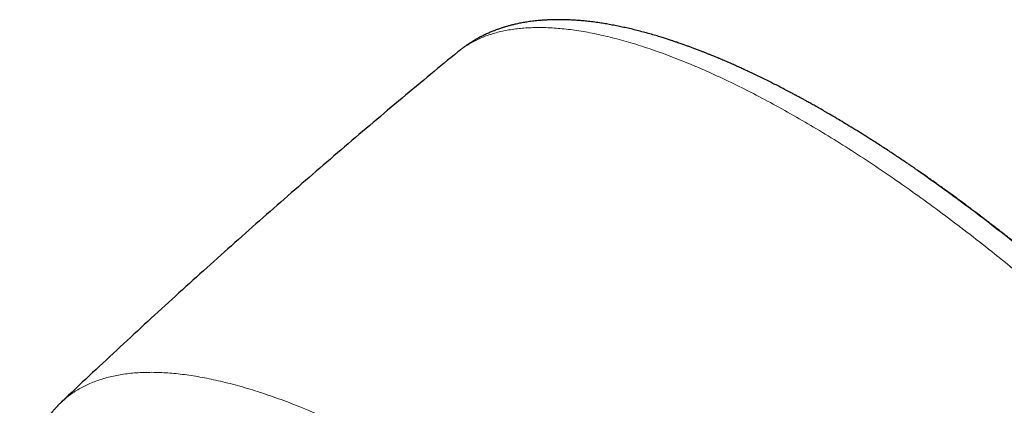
# Model space of a CAD drawing. Header units: millimetres. Extents: x 8 to 976, y 12 to 975.
# Tile 333 of 351: x 766 to 810, y 506 to 523. Entities that reach past the tile are written whole.
import ezdxf

# ---------------------------------------------------------------- set-up
doc = ezdxf.new("R2010")
doc.units = ezdxf.units.MM

msp = doc.modelspace()

# ---------------------------------------------------------------- linework, layer by layer
at = {"color": 7, "linetype": 'Continuous', "lineweight": 30}
for p, q in [((785.595, 521.288), (785.585, 521.279)), ((767.917, 505.651), (767.921, 505.654))]:
    msp.add_line(p, q, dxfattribs=at)
for points, knots in [([(806.106, 515.984), (806.064, 516.013), (805.97, 516.077), (805.818, 516.182), (805.639, 516.304), (805.433, 516.442), (805.221, 516.584), (805.006, 516.728), (804.792, 516.869), (804.569, 517.015), (804.342, 517.162), (803.969, 517.401), (803.452, 517.726), (802.797, 518.127), (802.294, 518.425), (801.939, 518.631), (801.726, 518.753), (801.521, 518.869), (801.329, 518.977), (801.161, 519.071), (801.017, 519.15), (800.896, 519.216), (800.799, 519.269), (800.729, 519.306), (800.683, 519.331), (800.649, 519.349), (800.61, 519.371), (800.555, 519.4), (800.48, 519.44), (800.344, 519.512), (800.145, 519.617), (799.902, 519.743), (799.658, 519.867), (799.417, 519.988), (799.17, 520.11), (798.922, 520.23), (798.694, 520.339), (798.485, 520.437), (798.295, 520.525), (798.106, 520.611), (797.921, 520.694), (797.749, 520.77), (797.597, 520.837), (797.469, 520.892), (797.367, 520.935), (797.288, 520.968), (797.219, 520.998), (797.143, 521.029), (797.052, 521.067), (796.944, 521.111), (796.822, 521.161), (796.691, 521.214), (796.56, 521.266), (796.419, 521.32), (796.272, 521.377), (796.117, 521.436), (795.967, 521.492), (795.822, 521.545), (795.683, 521.594), (795.558, 521.639), (795.448, 521.677), (795.355, 521.709), (795.275, 521.736), (795.208, 521.759), (795.148, 521.779), (795.087, 521.799), (795.016, 521.822), (794.934, 521.849), (794.844, 521.878), (794.75, 521.907), (794.604, 521.953), (794.404, 522.013), (794.139, 522.09), (793.862, 522.166), (793.581, 522.24), (793.311, 522.306), (793.05, 522.365), (792.793, 522.42), (792.579, 522.463), (792.407, 522.495), (792.278, 522.518), (792.153, 522.539), (792.027, 522.559), (791.896, 522.579), (791.758, 522.599), (791.617, 522.618), (791.477, 522.635), (791.345, 522.65), (791.222, 522.662), (791.106, 522.673), (790.997, 522.682), (790.89, 522.69), (790.778, 522.698), (790.657, 522.705), (790.529, 522.711), (790.395, 522.716), (790.263, 522.719), (790.133, 522.72), (790.007, 522.72), (789.885, 522.718), (789.773, 522.716), (789.673, 522.712), (789.581, 522.708), (789.494, 522.703), (789.4, 522.697), (789.293, 522.689), (789.172, 522.679), (789.043, 522.666), (788.913, 522.65), (788.787, 522.634), (788.668, 522.616), (788.556, 522.597), (788.449, 522.578), (788.345, 522.558), (788.242, 522.537), (788.149, 522.516), (788.065, 522.497), (787.991, 522.478), (787.916, 522.459), (787.845, 522.44), (787.782, 522.422), (787.725, 522.406), (787.671, 522.389), (787.615, 522.372), (787.551, 522.352), (787.481, 522.328), (787.406, 522.303), (787.334, 522.277), (787.267, 522.252), (787.206, 522.228), (787.141, 522.203), (787.07, 522.174), (786.99, 522.139), (786.905, 522.102), (786.819, 522.062), (786.74, 522.024), (786.674, 521.991), (786.617, 521.962), (786.56, 521.932), (786.498, 521.899), (786.438, 521.865), (786.383, 521.834), (786.335, 521.806), (786.287, 521.777), (786.235, 521.745), (786.176, 521.708), (786.116, 521.67), (786.058, 521.631), (786.005, 521.596), (785.955, 521.561), (785.903, 521.524), (785.848, 521.485), (785.791, 521.442), (785.734, 521.398), (785.667, 521.346), (785.616, 521.305), (785.589, 521.283)], [0, 0, 0, 0, 0.004713, 0.010488, 0.017328, 0.025237, 0.034217, 0.042025, 0.050494, 0.059455, 0.068421, 0.077359, 0.103804, 0.130014, 0.155989, 0.164665, 0.173314, 0.181915, 0.189842, 0.196799, 0.20269, 0.207647, 0.211668, 0.214755, 0.216294, 0.217426, 0.218899, 0.221189, 0.224295, 0.228158, 0.238123, 0.248926, 0.258466, 0.268576, 0.279047, 0.289491, 0.2999, 0.308053, 0.316184, 0.324293, 0.332379, 0.340212, 0.346659, 0.352228, 0.356918, 0.359987, 0.362647, 0.366057, 0.369964, 0.374685, 0.380219, 0.386197, 0.392064, 0.397814, 0.404965, 0.411926, 0.418699, 0.425282, 0.431671, 0.437551, 0.44246, 0.446754, 0.450432, 0.453494, 0.456075, 0.458717, 0.462005, 0.465924, 0.47015, 0.474558, 0.479148, 0.490685, 0.50273, 0.516938, 0.530489, 0.543596, 0.556409, 0.569092, 0.581933, 0.588688, 0.595244, 0.601598, 0.607902, 0.614678, 0.621836, 0.629472, 0.636927, 0.643887, 0.650465, 0.6566, 0.662382, 0.667966, 0.674055, 0.680613, 0.687699, 0.695074, 0.702702, 0.709729, 0.716959, 0.724017, 0.730433, 0.736206, 0.741335, 0.746242, 0.751308, 0.757753, 0.764909, 0.772787, 0.780674, 0.788227, 0.795473, 0.802142, 0.80867, 0.81506, 0.821314, 0.82786, 0.8323, 0.837008, 0.841908, 0.846441, 0.8505, 0.854082, 0.85725, 0.86092, 0.864904, 0.869541, 0.874643, 0.879416, 0.883768, 0.887729, 0.891468, 0.896671, 0.90184, 0.907527, 0.913668, 0.919187, 0.923754, 0.927045, 0.930933, 0.935414, 0.939785, 0.94356, 0.946739, 0.949837, 0.953528, 0.957814, 0.962387, 0.966523, 0.97019, 0.97351, 0.977007, 0.981121, 0.985331, 0.98957, 0.994352, 1, 1, 1, 1]), ([(785.584, 521.28), (785.185, 520.951), (784.355, 520.267), (783.1, 519.219), (781.819, 518.139), (780.542, 517.052), (779.271, 515.958), (778.006, 514.858), (776.746, 513.751), (775.492, 512.637), (774.243, 511.518), (773, 510.392), (771.763, 509.259), (770.532, 508.12), (769.306, 506.975), (768.433, 506.153), (767.971, 505.712), (767.912, 505.656)], [0, 0, 0, 0, 0.065795, 0.136865, 0.207938, 0.279012, 0.350088, 0.421164, 0.492242, 0.56332, 0.634398, 0.705476, 0.776553, 0.847629, 0.918705, 0.98978, 1, 1, 1, 1]), ([(806.1, 515.988), (806.113, 515.979), (806.475, 515.734), (807.189, 515.224), (808.238, 514.458), (809.285, 513.662), (810.333, 512.839), (811.387, 511.984), (812.444, 511.097), (813.503, 510.181), (814.555, 509.241), (815.598, 508.281), (816.624, 507.307), (817.631, 506.322), (818.618, 505.327), (819.588, 504.32), (820.547, 503.296), (821.49, 502.256), (822.417, 501.202), (823.32, 500.142), (824.198, 499.079), (825.042, 498.021), (825.853, 496.97), (826.628, 495.928), (827.21, 495.123), (827.523, 494.669), (827.599, 494.558)], [0, 0, 0, 0, 0.001622, 0.046755, 0.091081, 0.135408, 0.179735, 0.224061, 0.269194, 0.314326, 0.359459, 0.404591, 0.449724, 0.494051, 0.538378, 0.582704, 0.627031, 0.672163, 0.717296, 0.762428, 0.807561, 0.852694, 0.89702, 0.941347, 0.985674, 1, 1, 1, 1]), ([(817.769, 506.192), (817.633, 506.328), (817.442, 506.517), (817.158, 506.796), (816.916, 507.032), (816.626, 507.313), (816.319, 507.607), (815.997, 507.913), (815.662, 508.228), (815.317, 508.55), (814.964, 508.875), (814.604, 509.203), (814.238, 509.533), (813.867, 509.864), (813.492, 510.195), (813.113, 510.526), (812.731, 510.856), (812.346, 511.184), (811.958, 511.511), (811.567, 511.837), (811.175, 512.16), (810.781, 512.481), (810.385, 512.799), (809.987, 513.114), (809.588, 513.426), (809.189, 513.736), (808.788, 514.041), (808.386, 514.344), (807.984, 514.643), (807.582, 514.938), (807.179, 515.229), (806.777, 515.516), (806.42, 515.767), (806.198, 515.92), (806.111, 515.981)], [0, 0, 0, 0, 0.036798, 0.051581, 0.076146, 0.101651, 0.129017, 0.157589, 0.187106, 0.217358, 0.248195, 0.279505, 0.311204, 0.343228, 0.375525, 0.408053, 0.440781, 0.473681, 0.50673, 0.539908, 0.573199, 0.606591, 0.64007, 0.673625, 0.707248, 0.74093, 0.774663, 0.808442, 0.84226, 0.876111, 0.909991, 0.943894, 0.977818, 1, 1, 1, 1]), ([(767.917, 505.659), (767.896, 505.639), (767.859, 505.604), (767.811, 505.556), (767.774, 505.519), (767.748, 505.492), (767.728, 505.472), (767.706, 505.449), (767.677, 505.418), (767.641, 505.379), (767.603, 505.337), (767.567, 505.298), (767.537, 505.263), (767.51, 505.232), (767.485, 505.202), (767.437, 505.146), (767.37, 505.064), (767.287, 504.956), (767.215, 504.859), (767.154, 504.772), (767.1, 504.692), (767.044, 504.606), (766.985, 504.514), (766.927, 504.416), (766.871, 504.317), (766.814, 504.214), (766.759, 504.107), (766.705, 503.996), (766.654, 503.888), (766.609, 503.785), (766.568, 503.688), (766.532, 503.598), (766.499, 503.511), (766.467, 503.422), (766.433, 503.325), (766.399, 503.221), (766.364, 503.108), (766.329, 502.984), (766.294, 502.854), (766.262, 502.722), (766.233, 502.592), (766.209, 502.476), (766.189, 502.372), (766.174, 502.283), (766.16, 502.198), (766.148, 502.121), (766.138, 502.05), (766.128, 501.979), (766.119, 501.902), (766.109, 501.815), (766.099, 501.718), (766.089, 501.614), (766.081, 501.506), (766.074, 501.398), (766.064, 501.225), (766.056, 500.987), (766.056, 500.688), (766.063, 500.396), (766.078, 500.107), (766.098, 499.847), (766.12, 499.615), (766.142, 499.415), (766.167, 499.214), (766.196, 499.006), (766.23, 498.786), (766.266, 498.576), (766.301, 498.381), (766.335, 498.207), (766.371, 498.033), (766.407, 497.863), (766.445, 497.696), (766.483, 497.533), (766.515, 497.399), (766.541, 497.298), (766.558, 497.229), (766.574, 497.169), (766.587, 497.115), (766.602, 497.059), (766.62, 496.993), (766.641, 496.914), (766.666, 496.821), (766.695, 496.719), (766.726, 496.609), (766.759, 496.497), (766.792, 496.385), (766.853, 496.182), (766.945, 495.89), (767.071, 495.509), (767.181, 495.192), (767.272, 494.939), (767.341, 494.753), (767.406, 494.579), (767.466, 494.423), (767.52, 494.284), (767.568, 494.162), (767.608, 494.063), (767.639, 493.985), (767.664, 493.924), (767.688, 493.864), (767.716, 493.797), (767.749, 493.716), (767.789, 493.621), (767.839, 493.502), (767.9, 493.357), (767.974, 493.185), (768.059, 492.992), (768.151, 492.784), (768.248, 492.569), (768.39, 492.262), (768.576, 491.868), (768.803, 491.402), (769.024, 490.962), (769.237, 490.55), (769.447, 490.152), (769.656, 489.765), (769.863, 489.39), (770.068, 489.026), (770.27, 488.673), (770.43, 488.398), (770.545, 488.203), (770.611, 488.091), (770.666, 487.998), (770.71, 487.925), (770.743, 487.87), (770.771, 487.823), (770.801, 487.772), (770.84, 487.709), (770.89, 487.626), (770.953, 487.522), (771.029, 487.397), (771.113, 487.26), (771.202, 487.116), (771.294, 486.968), (771.433, 486.747), (771.623, 486.446), (771.871, 486.06), (772.138, 485.651), (772.425, 485.218), (772.733, 484.762), (773.081, 484.256), (773.463, 483.71), (773.874, 483.135), (774.287, 482.568), (774.722, 481.981), (775.18, 481.376), (775.66, 480.754), (776.139, 480.145), (776.616, 479.549), (777.139, 478.907), (777.712, 478.216), (778.342, 477.474), (778.951, 476.771), (779.538, 476.107), (780.1, 475.481), (780.669, 474.859), (781.245, 474.24), (781.83, 473.623), (782.426, 473.004), (783.038, 472.38), (783.632, 471.785), (784.204, 471.221), (784.754, 470.687), (785.315, 470.15), (785.887, 469.612), (786.469, 469.072), (787.013, 468.576), (787.508, 468.131), (787.945, 467.743), (788.365, 467.375), (788.766, 467.028), (789.148, 466.699), (789.513, 466.39), (789.858, 466.1), (790.186, 465.828), (790.5, 465.569), (790.81, 465.316), (791.124, 465.062), (791.436, 464.812), (791.747, 464.565), (792.056, 464.322), (792.37, 464.077), (792.69, 463.831), (792.999, 463.594), (793.303, 463.364), (793.605, 463.137), (793.928, 462.898), (794.269, 462.647), (794.627, 462.387), (795.002, 462.118), (795.393, 461.842), (795.802, 461.556), (796.199, 461.283), (796.58, 461.024), (796.937, 460.786), (797.286, 460.554), (797.621, 460.337), (797.935, 460.134), (798.23, 459.947), (798.507, 459.773), (798.766, 459.612), (798.989, 459.475), (799.177, 459.36), (799.332, 459.266), (799.472, 459.183), (799.589, 459.112), (799.674, 459.062), (799.731, 459.028), (799.768, 459.006), (799.803, 458.985), (799.845, 458.961), (799.9, 458.929), (799.972, 458.886), (800.063, 458.833), (800.176, 458.767), (800.305, 458.693), (800.446, 458.612), (800.737, 458.446), (801.178, 458.199), (801.768, 457.88), (802.363, 457.568), (802.959, 457.266), (803.532, 456.987), (804.08, 456.731), (804.483, 456.549), (804.765, 456.425), (804.925, 456.356), (805.077, 456.291), (805.213, 456.234), (805.321, 456.189), (805.404, 456.154), (805.466, 456.129), (805.519, 456.107), (805.562, 456.09), (805.596, 456.076), (805.628, 456.063), (805.669, 456.046), (805.729, 456.023), (805.809, 455.991), (805.908, 455.951), (806.021, 455.907), (806.188, 455.843), (806.402, 455.762), (806.657, 455.668), (806.904, 455.58), (807.15, 455.495), (807.41, 455.407), (807.69, 455.316), (807.927, 455.243), (808.109, 455.189), (808.231, 455.153), (808.349, 455.119), (808.455, 455.089), (808.546, 455.064), (808.622, 455.043), (808.687, 455.025), (808.741, 455.011), (808.783, 455), (808.82, 454.99), (808.865, 454.979), (808.93, 454.962), (809.018, 454.94), (809.126, 454.913), (809.264, 454.88), (809.424, 454.843), (809.6, 454.804), (809.775, 454.767), (809.947, 454.732), (810.115, 454.7), (810.281, 454.671), (810.443, 454.643), (810.601, 454.618), (810.749, 454.596), (810.883, 454.578), (810.998, 454.563), (811.085, 454.552), (811.148, 454.545), (811.196, 454.54), (811.247, 454.534), (811.308, 454.527), (811.38, 454.52), (811.463, 454.512), (811.556, 454.504), (811.673, 454.495), (811.806, 454.486), (811.948, 454.478), (812.077, 454.472), (812.192, 454.468), (812.294, 454.466), (812.381, 454.464), (812.457, 454.463), (812.529, 454.463), (812.607, 454.464), (812.698, 454.465), (812.803, 454.467), (812.919, 454.471), (813.043, 454.477), (813.17, 454.484), (813.297, 454.494), (813.44, 454.506), (813.597, 454.523), (813.765, 454.544), (813.926, 454.568), (814.083, 454.594), (814.238, 454.624), (814.39, 454.656), (814.539, 454.691), (814.681, 454.728), (814.798, 454.761), (814.893, 454.789), (814.971, 454.814), (815.054, 454.841), (815.143, 454.871), (815.234, 454.904), (815.328, 454.94), (815.42, 454.977), (815.508, 455.014), (815.592, 455.05), (815.683, 455.092), (815.788, 455.142), (815.906, 455.201), (816.007, 455.256), (816.092, 455.303), (816.161, 455.344), (816.236, 455.389), (816.306, 455.432), (816.367, 455.472), (816.415, 455.503), (816.457, 455.532), (816.494, 455.557), (816.528, 455.581), (816.562, 455.605), (816.6, 455.633), (816.644, 455.665), (816.691, 455.7), (816.734, 455.733), (816.772, 455.763), (816.803, 455.787), (816.832, 455.811), (816.864, 455.837), (816.912, 455.877), (816.968, 455.924), (817.025, 455.975), (817.076, 456.02), (817.125, 456.066), (817.179, 456.117), (817.238, 456.174), (817.308, 456.244), (817.363, 456.301), (817.392, 456.332)], [0, 0, 0, 0, 0.001578, 0.002859, 0.003844, 0.004531, 0.004981, 0.005464, 0.006357, 0.007414, 0.008561, 0.009629, 0.010508, 0.011236, 0.012011, 0.012864, 0.015602, 0.018394, 0.021109, 0.02302, 0.024932, 0.027062, 0.029404, 0.031801, 0.034182, 0.03658, 0.039172, 0.041884, 0.044435, 0.04681, 0.049013, 0.051066, 0.052973, 0.054948, 0.057086, 0.059431, 0.061916, 0.064511, 0.067516, 0.070334, 0.072989, 0.075771, 0.077609, 0.079499, 0.081253, 0.082824, 0.084211, 0.085589, 0.087114, 0.088851, 0.090798, 0.092911, 0.095026, 0.097128, 0.099216, 0.105095, 0.110699, 0.116029, 0.121225, 0.126446, 0.129979, 0.133482, 0.136937, 0.140421, 0.144155, 0.148152, 0.150991, 0.153906, 0.156756, 0.159531, 0.162232, 0.164859, 0.167375, 0.168615, 0.169708, 0.170655, 0.171455, 0.172244, 0.173283, 0.174577, 0.175987, 0.177612, 0.179363, 0.181097, 0.182815, 0.184515, 0.190445, 0.196156, 0.201646, 0.204548, 0.207323, 0.209845, 0.212111, 0.21412, 0.215874, 0.217371, 0.218368, 0.219207, 0.21998, 0.220931, 0.222074, 0.223428, 0.225004, 0.22712, 0.229536, 0.232253, 0.235239, 0.238235, 0.241183, 0.247937, 0.254419, 0.260144, 0.26564, 0.27091, 0.275995, 0.280909, 0.285651, 0.290221, 0.29462, 0.296288, 0.29774, 0.298934, 0.29987, 0.300547, 0.301043, 0.301681, 0.302488, 0.303466, 0.304853, 0.306481, 0.308254, 0.310081, 0.311961, 0.313894, 0.318484, 0.323347, 0.328485, 0.333896, 0.339582, 0.345541, 0.352756, 0.359862, 0.366848, 0.373714, 0.381508, 0.389142, 0.396615, 0.403929, 0.411082, 0.420253, 0.429398, 0.438542, 0.446335, 0.454128, 0.46192, 0.469712, 0.477505, 0.485382, 0.493399, 0.501557, 0.508487, 0.515516, 0.522643, 0.529868, 0.537192, 0.5446, 0.550259, 0.555683, 0.560872, 0.565825, 0.570543, 0.575026, 0.579274, 0.583286, 0.587075, 0.590849, 0.594685, 0.598583, 0.602315, 0.606101, 0.609943, 0.61384, 0.617831, 0.6213, 0.625009, 0.628958, 0.633149, 0.637579, 0.642165, 0.646983, 0.652034, 0.657316, 0.66171, 0.666231, 0.67062, 0.674797, 0.678763, 0.682452, 0.685936, 0.689217, 0.692293, 0.694397, 0.696394, 0.698221, 0.699722, 0.70089, 0.701473, 0.701913, 0.702302, 0.702839, 0.703533, 0.704383, 0.70561, 0.707061, 0.708737, 0.710606, 0.712503, 0.72003, 0.727787, 0.735665, 0.743647, 0.751669, 0.75887, 0.766099, 0.768376, 0.770657, 0.772834, 0.774749, 0.776399, 0.777416, 0.778298, 0.779045, 0.779657, 0.780133, 0.7805, 0.781031, 0.781889, 0.783035, 0.784469, 0.786161, 0.78788, 0.791709, 0.795431, 0.799046, 0.802609, 0.806347, 0.810684, 0.815259, 0.817121, 0.81902, 0.820894, 0.822571, 0.823939, 0.825131, 0.826146, 0.826984, 0.827646, 0.828143, 0.828716, 0.829785, 0.831176, 0.832891, 0.834929, 0.83774, 0.840612, 0.843453, 0.846263, 0.849042, 0.851791, 0.854509, 0.857197, 0.859782, 0.862074, 0.864062, 0.865746, 0.866596, 0.867349, 0.868215, 0.86928, 0.870545, 0.87201, 0.873675, 0.875463, 0.87825, 0.880814, 0.883155, 0.885273, 0.887156, 0.888767, 0.890142, 0.891368, 0.892803, 0.894523, 0.896502, 0.89874, 0.90118, 0.903645, 0.90612, 0.908606, 0.912103, 0.915503, 0.918737, 0.921943, 0.925185, 0.928383, 0.931547, 0.934661, 0.937563, 0.939195, 0.940865, 0.942691, 0.944673, 0.9468, 0.948854, 0.951073, 0.953073, 0.954944, 0.956825, 0.959453, 0.962357, 0.965166, 0.966721, 0.968376, 0.970202, 0.972199, 0.973525, 0.974732, 0.975799, 0.976726, 0.977515, 0.978299, 0.979271, 0.980432, 0.981636, 0.982801, 0.983778, 0.984565, 0.985208, 0.986012, 0.987039, 0.988912, 0.990411, 0.991563, 0.992814, 0.994249, 0.995919, 0.997832, 1, 1, 1, 1])]:
    msp.add_open_spline(points, degree=3, knots=knots, dxfattribs=at)
at = {"color": 252, "linetype": 'Continuous', "lineweight": 0}
for points, knots in [([(800.809, 518.303), (800.464, 518.5), (799.773, 518.892), (798.759, 519.429), (797.763, 519.926), (796.79, 520.379), (795.846, 520.785), (794.932, 521.144), (794.05, 521.457), (793.196, 521.725), (792.367, 521.948), (791.564, 522.127), (790.79, 522.258), (790.051, 522.342), (789.349, 522.377), (788.689, 522.364), (788.071, 522.304), (787.496, 522.198), (786.962, 522.045), (786.464, 521.846), (786.012, 521.594), (785.722, 521.406), (785.597, 521.29), (785.595, 521.288)], [0, 0, 0, 0, 0.050319, 0.100639, 0.150958, 0.201277, 0.251597, 0.301018, 0.350439, 0.39986, 0.44928, 0.4996, 0.549919, 0.600238, 0.650558, 0.700877, 0.750298, 0.799719, 0.84914, 0.898561, 0.94888, 0.9992, 1, 1, 1, 1]), ([(832.957, 474.062), (833.002, 474.115), (833.158, 474.295), (833.373, 474.647), (833.602, 475.116), (833.782, 475.625), (833.916, 476.175), (834.005, 476.768), (834.046, 477.404), (834.039, 478.082), (833.983, 478.798), (833.879, 479.55), (833.728, 480.331), (833.531, 481.14), (833.289, 481.975), (833.002, 482.838), (832.669, 483.734), (832.288, 484.661), (831.86, 485.619), (831.387, 486.599), (830.872, 487.6), (830.317, 488.614), (829.725, 489.639), (829.099, 490.672), (828.434, 491.717), (827.729, 492.779), (826.985, 493.857), (826.201, 494.948), (825.383, 496.043), (824.534, 497.142), (823.661, 498.234), (822.764, 499.318), (821.848, 500.392), (820.907, 501.46), (819.939, 502.527), (818.943, 503.591), (817.923, 504.649), (816.885, 505.693), (815.832, 506.722), (814.772, 507.726), (813.708, 508.704), (812.641, 509.656), (811.567, 510.584), (810.482, 511.494), (809.388, 512.382), (808.287, 513.246), (807.186, 514.08), (806.09, 514.881), (805.005, 515.644), (803.934, 516.369), (802.88, 517.052), (801.836, 517.702), (801.151, 518.103), (800.809, 518.303)], [0, 0, 0, 0, 0.0083, 0.028306, 0.047954, 0.067602, 0.087251, 0.106899, 0.126904, 0.14691, 0.166915, 0.186921, 0.206926, 0.226574, 0.246223, 0.265871, 0.285519, 0.305525, 0.32553, 0.345536, 0.365541, 0.385546, 0.405195, 0.424843, 0.444491, 0.464139, 0.484145, 0.50415, 0.524156, 0.544161, 0.564166, 0.583815, 0.603463, 0.623111, 0.64276, 0.662765, 0.68277, 0.702776, 0.722781, 0.742787, 0.762435, 0.782083, 0.801732, 0.82138, 0.841385, 0.861391, 0.881396, 0.901402, 0.921407, 0.941055, 0.960704, 0.980352, 1, 1, 1, 1]), ([(767.921, 505.654), (768, 505.73), (768.204, 505.925), (768.585, 506.186), (769.058, 506.444), (769.58, 506.653), (770.15, 506.814), (770.763, 506.925), (771.418, 506.985), (772.11, 506.995), (772.836, 506.956), (773.595, 506.868), (774.39, 506.732), (775.223, 506.546), (776.094, 506.311), (777.003, 506.025), (777.942, 505.69), (778.909, 505.308), (779.896, 504.881), (780.902, 504.411), (781.923, 503.899), (782.963, 503.348), (783.672, 502.945), (784.026, 502.744)], [0, 0, 0, 0, 0.030738, 0.078765, 0.126791, 0.175691, 0.22459, 0.27349, 0.32239, 0.371289, 0.419316, 0.467342, 0.515369, 0.563395, 0.612295, 0.661195, 0.710094, 0.758994, 0.807894, 0.85592, 0.903947, 0.951973, 1, 1, 1, 1])]:
    msp.add_open_spline(points, degree=3, knots=knots, dxfattribs=at)

doc.saveas('drawing.dxf')
